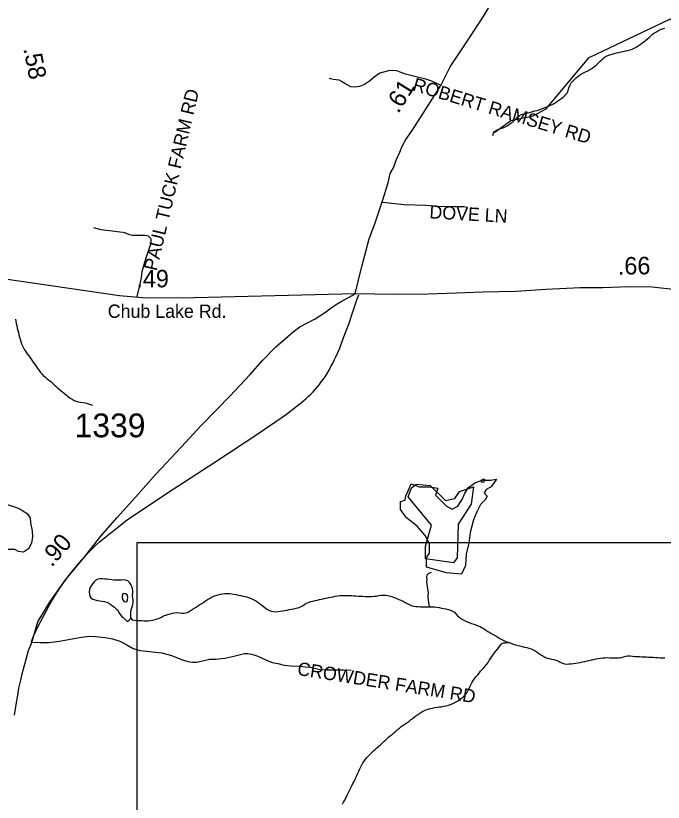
# Model space of a CAD drawing. Extents: x 1950930 to 2061844, y 904556 to 1017002.
# Drawn here: x 1989404 to 1994026, y 981191 to 986811 of the extents above; entities that cross this region are included whole.
import ezdxf

# ---------------------------------------------------------------- set-up
doc = ezdxf.new("R2010")
doc.units = 0
for name, color, linetype in [('Exist Hydrographic Lake Shore', 7, 'Continuous'), ('Exist Hydrographic Misc Water Feature', 7, 'Continuous'), ('Exist Road Non-System Type 51', 7, 'Continuous'), ('Exist Road Non-System Type 51 Label', 7, 'Continuous'), ('Exist Road Primary US Structure Standard Bridge CELL', 7, 'Continuous'), ('Exist Road Secondary Type 51 Attributed', 7, 'Continuous'), ('Exist Road Secondary Type 51 Label', 7, 'Continuous'), ('Exist Road Secondary Type 51 Number Label', 7, 'Continuous'), ('Map Preparation Inset Cut Line', 7, 'Continuous')]:
    doc.layers.add(name, color=color, linetype=linetype)

msp = doc.modelspace()

# ---------------------------------------------------------------- linework, layer by layer
at = {"layer": 'Exist Hydrographic Lake Shore'}
msp.add_lwpolyline([(1992225.7, 983465.9), (1992283.7, 983444.5), (1992357, 983444.5), (1992418, 983435.3), (1992399.7, 983386.5), (1992476, 983310.1), (1992518.8, 983285.7), (1992558.5, 983307.1), (1992592.1, 983359), (1992610.4, 983398.7), (1992634.8, 983441.4), (1992686.7, 983475), (1992735.5, 983493.3), (1992793.6, 983493.3), (1992836.3, 983499.4), (1992796.6, 983444.5), (1992763, 983426.2), (1992747.8, 983401.7), (1992753.9, 983392.6), (1992769.1, 983377.3), (1992753.9, 983352.9), (1992720.3, 983319.3), (1992695.9, 983267.4), (1992671.4, 983209.4), (1992647, 983117.8), (1992637.8, 983041.5), (1992619.5, 982965.1), (1992613.4, 982882.7), (1992585.9, 982821.7), (1992479.1, 982830.8), (1992335.6, 982870.5), (1992335.6, 982937.7), (1992357, 982971.3), (1992357, 983038.4), (1992326.4, 983096.4), (1992268.4, 983163.6), (1992192.1, 983224.7), (1992149.4, 983282.7), (1992149.4, 983316.3), (1992149.4, 983340.7), (1992182.9, 983349.8), (1992189, 983383.4), (1992198.2, 983398.7)], close=True, dxfattribs=at)
at = {"layer": 'Exist Hydrographic Misc Water Feature'}
for points in [[(1992823.2, 985978.8), (1992939, 986061.8), (1993098.2, 986094.6), (1993189.2, 986145.2), (1993498.2, 986513), (1994073.2, 986786.6), (1994265.1, 986785.9), (1994465, 986670.1), (1994715.2, 986635.4), (1995407, 986617.8), (1995799.1, 986570.2), (1995982.2, 986500.8), (1996090.1, 986387), (1996273.2, 986353.6), (1997015.1, 986318.6), (1997190.2, 986400.3), (1997507.2, 986377.4), (1997574, 986408.8), (1998082.1, 986916.8), (1998199, 987117.9), (1998207, 987324.5), (1998124.2, 987467.3), (1998141.2, 987575.2)], [(1992810.4, 985955.2), (1992813.4, 985972.3), (1992821.8, 985984.5), (1992836, 985993.1), (1992851.4, 986000.2), (1992867.2, 986004.8), (1992882.9, 986009.4), (1992897.7, 986016.5), (1992911.7, 986025.2), (1992925.2, 986034.9), (1992938.5, 986044.4), (1992951.6, 986053.9), (1992964.8, 986064.4), (1992977.1, 986074.8), (1992987.7, 986087.7), (1992999.2, 986099), (1993013.8, 986106), (1993029.6, 986109.8), (1993046.2, 986113.5), (1993062.4, 986117.3), (1993078.2, 986121.1), (1993093.9, 986125.7), (1993109.7, 986130.3), (1993125.3, 986134.8), (1993141.1, 986139.5), (1993156.5, 986144.9), (1993171.9, 986151.1), (1993186.8, 986157.4), (1993202.2, 986163.6), (1993217.4, 986169.9), (1993231.9, 986177.8), (1993246.5, 986184.9), (1993260.4, 986193.6), (1993274.6, 986202.4), (1993288.5, 986211.9), (1993302.1, 986221.5), (1993315, 986231.8), (1993326.9, 986242.3), (1993337.5, 986254.4), (1993344.3, 986269), (1993349.2, 986285.3), (1993354.6, 986300.8), (1993361.7, 986316.2), (1993369.7, 986330.9), (1993380, 986343), (1993391.3, 986355), (1993403.4, 986366.2), (1993415.9, 986376.6), (1993429.2, 986387.1), (1993442.9, 986394.9), (1993457.5, 986402.8), (1993472.1, 986410.7), (1993486.8, 986417.8), (1993501.6, 986425.8), (1993515.7, 986433.6), (1993529.1, 986443.2), (1993541.6, 986453.6), (1993553.5, 986464.9), (1993565.4, 986476.1), (1993577.3, 986488.2), (1993589.4, 986498.6), (1993601.2, 986510.6), (1993614.4, 986520.2), (1993629.3, 986526.5), (1993644.7, 986531.9), (1993660.7, 986536.5), (1993676.7, 986540.2), (1993692.7, 986544.8), (1993708.5, 986548.6), (1993724.5, 986552.4), (1993740.9, 986556.1), (1993756.9, 986559.9), (1993773.1, 986563.7), (1993788.9, 986567.5), (1993804.2, 986572.9), (1993819, 986579.2), (1993833.4, 986587.1), (1993847.3, 986595.8), (1993860.8, 986605.4), (1993874.2, 986615), (1993887.3, 986625.3), (1993900.4, 986634.9), (1993913.5, 986645.3), (1993925.8, 986655.7), (1993938.4, 986666.9), (1993950.2, 986678.2), (1993963.4, 986687.8), (1993976.7, 986696.5), (1993991.3, 986704.4), (1994006.2, 986711.4), (1994021.6, 986717.7), (1994037, 986723.1)], [(1989402.8, 984644.1), (1989405.3, 984627.6), (1989408.1, 984611.2), (1989411.2, 984594.7), (1989414.9, 984579.1), (1989419, 984562.6), (1989422.7, 984546.9), (1989426.8, 984531.2), (1989431.1, 984514.7), (1989435.6, 984499), (1989440.3, 984483.3), (1989445.9, 984467.7), (1989452, 984452.7), (1989459, 984437.8), (1989467, 984423.7), (1989475.6, 984410.5), (1989484.8, 984396.2), (1989494.9, 984383), (1989504.7, 984370.5), (1989514.8, 984357), (1989524.4, 984343.7), (1989533.6, 984329.7), (1989542.9, 984316.3), (1989552.1, 984303), (1989561.3, 984288.8), (1989571.2, 984275.5), (1989581, 984263), (1989591.5, 984250.5), (1989603.1, 984238.7), (1989615.4, 984227.8), (1989628.4, 984217.7), (1989641.1, 984207.7), (1989653.6, 984196.7), (1989665.9, 984185.7), (1989678.2, 984174.8), (1989690.5, 984163.9), (1989702.6, 984153), (1989714.9, 984142), (1989727.6, 984131.9), (1989740.1, 984121), (1989752.8, 984110.9), (1989765.7, 984100.8), (1989778.7, 984089.9), (1989792, 984079.7), (1989805.7, 984071.2), (1989819.9, 984062.7), (1989834.4, 984056.7), (1989850.2, 984052.3), (1989866.6, 984050.3), (1989883, 984048.3), (1989899.4, 984045.6), (1989915.2, 984041.2), (1989930.8, 984035.8), (1989951.5, 984028)], [(1992724, 983490.6), (1992731.8, 983477.3), (1992748, 983480.2), (1992754.8, 983495.7), (1992743.5, 983500.8), (1992724, 983490.6)], [(1992529.2, 982903.1), (1992329.2, 982930.2), (1992329.2, 983022.1), (1992371.3, 983172.2), (1992204.2, 983372.7), (1992229.2, 983437.7), (1992263.2, 983463.3), (1992363.3, 983454.7), (1992471.1, 983347.3), (1992537.2, 983362.4), (1992571.2, 983410.9), (1992671.3, 983444.9), (1992654.2, 983320.7), (1992562.2, 983178.2), (1992554.2, 982938.7), (1992529.2, 982903.1)], [(1989267.1, 983124.1), (1989283.1, 983332.2), (1989351.1, 983316.8), (1989401.2, 983299.4), (1989433.4, 983288), (1989455.3, 983273.5), (1989485.6, 983254.1), (1989507.8, 983224.1), (1989510.3, 983187.9), (1989520.7, 983130.3), (1989523.2, 983090.9), (1989517.6, 983042.6), (1989494.1, 983002.1), (1989458.4, 982978.2), (1989424.3, 982983.8), (1989398.1, 982997.4), (1989344.2, 982996.9), (1989294.3, 982990.6), (1989272.4, 982990.2), (1989260.1, 983010.2), (1989267.7, 983056), (1989271.2, 983108.4), (1989267.1, 983124.1)], [(1992360.5, 982587.3), (1992355.6, 982603), (1992352.3, 982618.7), (1992349.6, 982635.1), (1992348.8, 982651.6), (1992349, 982667.9), (1992349.4, 982684.4), (1992348.8, 982700.8), (1992346.7, 982717.2), (1992343.3, 982732.9), (1992340.4, 982749.4), (1992339.4, 982765.8), (1992339.6, 982782.2), (1992339.2, 982799.5), (1992340, 982815.9), (1992350.2, 982826.3), (1992371.1, 982835.8)], [(1990226.3, 982506.9), (1990225.5, 982523.4), (1990224.7, 982539.7), (1990225.7, 982556.2), (1990229.4, 982572.5), (1990234.1, 982588), (1990239, 982603.4), (1990242.5, 982619.7), (1990243.1, 982635.3), (1990240.9, 982651.8), (1990238.6, 982668.2), (1990238.8, 982684.6), (1990239.2, 982701.9), (1990237.8, 982717.5), (1990233.1, 982734), (1990225.9, 982748.1), (1990215.8, 982762.2), (1990203.1, 982773.2), (1990188.4, 982778.4), (1990172.4, 982779.6), (1990155.8, 982779.1), (1990138.7, 982777.8), (1990122.1, 982778.1), (1990105.7, 982779.4), (1990089.7, 982781.3), (1990073.3, 982783.3), (1990056.7, 982784.5), (1990040.3, 982786.4), (1990023.9, 982787.6), (1990007.7, 982787.1), (1989991.1, 982784.9), (1989975.9, 982778.8), (1989964.2, 982767.5), (1989954.4, 982753.7), (1989944.6, 982740.8), (1989935.5, 982727.1), (1989930, 982711.6), (1989928.4, 982695.2), (1989929.8, 982678), (1989932.9, 982661.5), (1989941.5, 982649.1), (1989955.4, 982642.2), (1989972, 982636.9), (1989988.6, 982633.3), (1990004.8, 982630.5), (1990021.4, 982627.6), (1990037.9, 982624.9), (1990053.2, 982620.3), (1990067.8, 982613.6), (1990081.7, 982604.3), (1990095.3, 982594.9), (1990108.4, 982584.9), (1990120.9, 982573.9), (1990132.4, 982562.9), (1990140.2, 982548.1), (1990148.8, 982533.9), (1990159.7, 982522.2), (1990171.7, 982510.4), (1990183.8, 982499.6), (1990196.2, 982486.2), (1990207.6, 982485.9), (1990226.3, 982506.9)], [(1990204.8, 982656.6), (1990200, 982672.3), (1990186.7, 982680.8), (1990170.3, 982682.8), (1990163.5, 982669.9), (1990162.5, 982654.3), (1990168.5, 982637.7), (1990178.5, 982626), (1990195.9, 982624), (1990202.5, 982638.6), (1990204.8, 982656.6)], [(1990226.3, 982506.9), (1990235.3, 982494.3), (1990251.1, 982492.4), (1990267.5, 982490.4), (1990284.5, 982490), (1990301.1, 982489.7), (1990317.3, 982488.6), (1990334.2, 982488.3), (1990350.4, 982488.7), (1990366.8, 982490), (1990382.7, 982492.9), (1990398.5, 982496.8), (1990414.5, 982502.1), (1990429.9, 982507.6), (1990444.5, 982514.6), (1990459.2, 982522.5), (1990474.6, 982528), (1990490.2, 982533.4), (1990506, 982538), (1990522.2, 982541.8), (1990538.2, 982544.7), (1990554.4, 982546.8), (1990571, 982544.8), (1990587.6, 982542.8), (1990604, 982541.7), (1990619.8, 982544.7), (1990634.3, 982550.1), (1990648.7, 982558.8), (1990662.8, 982567.5), (1990676.8, 982577.2), (1990690.7, 982585.9), (1990704.5, 982594.6), (1990718.2, 982603.3), (1990732.2, 982612), (1990745.9, 982621.7), (1990759.6, 982630.4), (1990773.8, 982639.1), (1990787.5, 982647.8), (1990801.9, 982655.7), (1990816.6, 982662.8), (1990832, 982668.2), (1990847.8, 982672.8), (1990863.8, 982677.5), (1990880, 982680.4), (1990896.2, 982682.5), (1990912.4, 982683.8), (1990929, 982683.5), (1990945.4, 982681.6), (1990961.6, 982678.7), (1990977.6, 982675.1), (1990993.8, 982672.2), (1991009.6, 982668.7), (1991025.8, 982664.2), (1991041.6, 982660.6), (1991057.4, 982656.2), (1991073, 982651), (1991088.5, 982644.9), (1991103.1, 982638), (1991117.9, 982630.3), (1991131.6, 982621.8), (1991144.5, 982611.7), (1991157.2, 982600.9), (1991170.6, 982591.5), (1991183.7, 982581.4), (1991197, 982572.1), (1991211.2, 982563.5), (1991226.5, 982557.5), (1991242.5, 982553.9), (1991258.9, 982552.8), (1991275.1, 982554.1), (1991291.5, 982556.2), (1991307.7, 982558.3), (1991323.9, 982562.1), (1991340.3, 982565), (1991356.3, 982568), (1991372.5, 982570.9), (1991388.7, 982573.8), (1991404.9, 982577.6), (1991420.7, 982581.4), (1991436.1, 982586.8), (1991450.7, 982593.9), (1991464.2, 982603.4), (1991477.7, 982613.1), (1991492.9, 982619.3), (1991508.5, 982624.8), (1991524.3, 982628.4), (1991540.5, 982632.2), (1991556.5, 982636), (1991572.7, 982639.7), (1991588.5, 982643.6), (1991604.7, 982646.5), (1991620.6, 982650.3), (1991636.6, 982653.3), (1991652.6, 982656.1), (1991669, 982659.1), (1991685, 982662.9), (1991701.2, 982665.9), (1991717.6, 982667.9), (1991733.8, 982669.3), (1991750.2, 982668.9)], [(1991750.2, 982668.9), (1991766.6, 982669.4), (1991783, 982668.2), (1991799.5, 982667.9), (1991815.9, 982666.7), (1991832.3, 982665.6), (1991848.5, 982664.4), (1991864.9, 982663.3), (1991881.3, 982662.9), (1991897.7, 982661.8), (1991914.3, 982661.4), (1991930.5, 982661.1), (1991946.9, 982661.6), (1991963.5, 982662.8), (1991979.9, 982664.9), (1991996.3, 982667.9), (1992012.9, 982670.1), (1992029.1, 982671.3), (1992045.1, 982670.2), (1992060.9, 982668.2), (1992076.9, 982664.6), (1992092.3, 982659.3), (1992107.9, 982653.3), (1992123.2, 982647.2), (1992138.6, 982640.3), (1992153.8, 982634.3), (1992168.8, 982627.4), (1992183.5, 982618.9), (1992197.9, 982611.2), (1992212.6, 982603.5), (1992227.6, 982597.5), (1992243.2, 982593.1), (1992259, 982590.3), (1992275.4, 982589.1), (1992291.8, 982588), (1992308.4, 982588.4), (1992325, 982588.1), (1992341.6, 982587.7), (1992360.5, 982587.3)], [(1992360.5, 982587.3), (1992376.9, 982587), (1992393.5, 982586.6), (1992409.9, 982585.5), (1992425.9, 982582.7), (1992442.3, 982579.1), (1992458.5, 982576.3), (1992474.9, 982572.7), (1992490.9, 982569), (1992506.5, 982563.8), (1992521.4, 982557.8), (1992534.8, 982549.3), (1992545.8, 982537.5), (1992557.1, 982524.2), (1992569.2, 982513.3), (1992582.8, 982504), (1992596.9, 982495.5), (1992611.5, 982487.8), (1992626.2, 982480.9), (1992641.6, 982474.9), (1992657, 982469.6), (1992672.8, 982464.3), (1992688.1, 982459.2), (1992703.5, 982453.1), (1992718.5, 982446.3), (1992732.9, 982438.6), (1992746.8, 982430.1), (1992760.5, 982420.7), (1992774.3, 982412.2), (1992788.6, 982403.7), (1992803.2, 982396), (1992817.7, 982388.3), (1992831.5, 982379.8), (1992845, 982370.5), (1992858.8, 982361.2), (1992873.1, 982353.6), (1992887.9, 982346.6), (1992903.2, 982340.6), (1992925.2, 982333.6)], [(1992744.1, 982152.7), (1992755.4, 982164.8), (1992766.1, 982176.9), (1992775.3, 982190.7), (1992784.1, 982204.4), (1992792.9, 982218.2), (1992801.7, 982232), (1992811.6, 982245.7), (1992821.6, 982258.6), (1992831.9, 982271.6), (1992841.7, 982284.5), (1992851.4, 982297.4), (1992861.4, 982311.1), (1992871.9, 982324), (1992886.6, 982329.5), (1992903.2, 982330.8), (1992925.2, 982333.6)], [(1992925.2, 982333.6), (1992940.2, 982327.5), (1992955.7, 982321.5), (1992971.3, 982317.1), (1992987.3, 982312.6), (1993003.1, 982308.3), (1993019.3, 982304.6), (1993035.1, 982300.2), (1993051.1, 982296.6), (1993066.9, 982292.1), (1993082.3, 982286.8), (1993097.6, 982280.8), (1993111.8, 982273.1), (1993125.1, 982262.9), (1993138.4, 982253.7), (1993152.6, 982245.2), (1993166.7, 982236.7), (1993181.1, 982229), (1993196.3, 982222.1), (1993211.6, 982217.7), (1993227.8, 982214), (1993244.3, 982211.3), (1993260.2, 982207.7), (1993275.4, 982200.8), (1993290.6, 982193.1), (1993305.8, 982185.4), (1993321.1, 982180.1), (1993336.7, 982178.3), (1993352.7, 982179.5), (1993368.7, 982180.8), (1993384.9, 982183), (1993400.9, 982185.1), (1993417.1, 982188), (1993433.1, 982191), (1993449.5, 982194.8), (1993465.5, 982197.6), (1993481.7, 982201.4), (1993498.1, 982205.2), (1993514.1, 982209), (1993530.3, 982211.9), (1993546.7, 982215.7), (1993562.9, 982218.7), (1993579.1, 982220.8), (1993595.5, 982222.9), (1993611.7, 982224.2), (1993628.1, 982224.7), (1993644.5, 982224.3), (1993661.1, 982224), (1993677.5, 982222.9), (1993693.7, 982223.3), (1993710.1, 982223.8), (1993726.3, 982226.8), (1993742.3, 982231.4), (1993758.3, 982235.1), (1993774.3, 982237.2), (1993790.9, 982236.9), (1993807.1, 982235.7), (1993823.7, 982233.7), (1993840.1, 982233.4), (1993856.5, 982232.2), (1993872.9, 982231.1), (1993889.1, 982230.7), (1993905.5, 982229.6), (1993921.7, 982228.4), (1993938.4, 982228.1), (1993954.8, 982227), (1993971.2, 982226.5), (1993987.4, 982225.4), (1994003.8, 982224.3), (1994020.2, 982223.9), (1994036.6, 982222.8)], [(1991736.9, 981178.3), (1991744.5, 981193), (1991751.9, 981207.6), (1991759.7, 981222.2), (1991767.1, 981235.9), (1991774.6, 981250.6), (1991782, 981265.3), (1991789.4, 981280.6), (1991796.6, 981295.3), (1991803.8, 981309.9), (1991811.3, 981324.5), (1991818.5, 981339.1), (1991825.9, 981353.7), (1991832.7, 981368.4), (1991839.6, 981383.8), (1991846.4, 981399.3), (1991853, 981413.8), (1991859.7, 981429.4), (1991866.9, 981444), (1991874.5, 981458.5), (1991882.7, 981472.4), (1991891.5, 981486.1), (1991901, 981499), (1991911.2, 981512), (1991922.3, 981524), (1991933.8, 981535.3), (1991945.7, 981547.4), (1991958, 981558.6), (1991970.3, 981569), (1991982.6, 981580.2), (1991994.7, 981591.5), (1992006.8, 981602.7), (1992018.9, 981614), (1992031, 981625.2), (1992043.1, 981635.6), (1992055.4, 981646.9), (1992067.7, 981658), (1992080, 981668.4), (1992092.3, 981678.9), (1992104.8, 981690.1), (1992117.3, 981700.5), (1992130, 981710.9), (1992142.5, 981721.3), (1992155.6, 981731.7), (1992169, 981741.3), (1992182.5, 981750), (1992195.6, 981759.6), (1992209.1, 981769.2), (1992222.3, 981779.5), (1992235, 981789.2), (1992248.1, 981799.5), (1992261, 981810), (1992274.4, 981819.5), (1992287.9, 981828.2), (1992302, 981837), (1992316.6, 981844), (1992331.8, 981851.1), (1992347.1, 981856.5), (1992362.7, 981862), (1992378.5, 981864.9), (1992394.9, 981867.9), (1992411.3, 981870), (1992427.5, 981872.1), (1992443.7, 981874.3), (1992459.9, 981877.2), (1992475.9, 981880.9), (1992491.9, 981885.5), (1992507.9, 981891), (1992523.1, 981896.4), (1992537.8, 981903.5), (1992552, 981912.2), (1992565.7, 981920.9), (1992579.3, 981930.6), (1992592.4, 981940.9), (1992604.9, 981951.4), (1992616.2, 981963.4), (1992626, 981976.3), (1992634.2, 981990.1), (1992641.2, 982004.7), (1992647.8, 982020.2), (1992654.5, 982035.6), (1992662.7, 982050.2), (1992671.7, 982063.1), (1992681.4, 982076.9), (1992691.6, 982089.9), (1992701.9, 982102.8), (1992712.3, 982114.8), (1992722.6, 982127.8), (1992733.3, 982140.6), (1992744.1, 982152.7)]]:
    msp.add_lwpolyline(points, dxfattribs=at)
at = {"layer": 'Exist Road Non-System Type 51'}
for points in [[(1992435.8, 986315.8), (1992375, 986342.6), (1992330.4, 986357.7), (1992261.2, 986373.8), (1992185.6, 986393.6), (1992149.1, 986408.1), (1992125, 986418.3), (1992092.8, 986420.4), (1992065.4, 986417.2), (1992037.5, 986410.8), (1992002.6, 986400.1), (1991963.2, 986371.4), (1991929.9, 986342.9), (1991893.5, 986318.8), (1991858, 986305.4), (1991825.2, 986299.4), (1991795.2, 986302.7), (1991759.4, 986322.6), (1991729.9, 986340.8), (1991712.4, 986349.6), (1991690.9, 986353.9), (1991670, 986355), (1991641, 986363.1)], [(1992024.2, 985477.9), (1992177, 985461.1), (1992332.1, 985456.4), (1992416.6, 985450.2), (1992535.4, 985447.1), (1992602.9, 985447.1), (1992625.2, 985442.9)], [(1990270.1, 984804.6), (1990291, 984894.1), (1990300.9, 984940.6), (1990306.8, 984983.1), (1990324.8, 985050.5), (1990339.9, 985095.3), (1990361.6, 985160.1), (1990367.4, 985179), (1990369.8, 985190.2), (1990370.9, 985197.2), (1990371.5, 985207.1), (1990370.6, 985213.6), (1990367.5, 985218.9), (1990362.1, 985225.9), (1990357.4, 985231.3), (1990351.8, 985235.2), (1990340.2, 985238.4), (1990326.1, 985240.1), (1990298.5, 985239.8), (1990274.1, 985239.8), (1990253.5, 985239.8), (1990237.5, 985241.2), (1990215.2, 985246.2), (1990189.4, 985256.6), (1990170.8, 985261.4), (1990147.6, 985265.4), (1990111.6, 985268.8), (1990032, 985278.3), (1990014, 985281.7), (1989961.4, 985294.9)], [(1989514.1, 982336.3), (1989516, 982340.9), (1989531.8, 982377.7), (1989548.2, 982414.2), (1989565.2, 982450.4), (1989582.8, 982486.3), (1989601.1, 982521.9), (1989620, 982557.2), (1989639.4, 982592.1), (1989659.5, 982626.7), (1989680.2, 982661), (1989699.8, 982691.6), (1989719.8, 982721.9), (1989740.4, 982751.8), (1989761.6, 982781.3), (1989783.2, 982810.4), (1989805.6, 982839.1), (1989828.2, 982867.4), (1989851.6, 982895.3), (1989875.4, 982922.7), (1989899.8, 982949.7), (1989924.5, 982976.3), (1989949.8, 983002.4), (1989975.5, 983028), (1990001.8, 983053.2), (1990198.4, 983209.1), (1990488.4, 983402.5), (1990818.6, 983617.2), (1991140.2, 983829.3), (1991336.8, 983965), (1991425, 984032.3), (1991442.9, 984046.6), (1991460.2, 984061.3), (1991477.4, 984076.5), (1991494.1, 984092.1), (1991510.4, 984108.2), (1991526.2, 984124.7), (1991541.8, 984141.6), (1991556.8, 984158.9), (1991571.2, 984176.5), (1991585.2, 984194.6), (1991598.8, 984213), (1991611.9, 984231.7), (1991627.2, 984255.1), (1991627.2, 984255.2), (1991641, 984279.7), (1991654.2, 984304.3), (1991667.2, 984329.1), (1991679.6, 984354.2), (1991691.8, 984379.4), (1991703.2, 984404.9), (1991714.6, 984430.5), (1991725.4, 984456.4), (1991754.2, 984535.6), (1991781.9, 984606.4), (1991812.8, 984702.5), (1991841.4, 984787.9), (1991852.6, 984817.1)], [(1989514.1, 982336.3), (1989577.6, 982331.9), (1989639.1, 982333.2), (1989717.2, 982343.4), (1989818.5, 982361.4), (1989872.2, 982370.3), (1989929.9, 982378), (1989973.5, 982375.4), (1990042.6, 982367.8), (1990095.1, 982358.8), (1990147.6, 982343.4), (1990196.4, 982316.5), (1990242.5, 982289.6), (1990288.6, 982275.5), (1990338.5, 982270.4), (1990401.4, 982264), (1990447.5, 982258.9), (1990515.4, 982239.7), (1990593.5, 982208.9), (1990633.2, 982196.1), (1990665.2, 982192.2), (1990697.2, 982192.2), (1990757.5, 982207.6), (1990786.9, 982212.8), (1990831.8, 982214.1), (1990871.5, 982217.9), (1990897.1, 982220.4), (1990959.9, 982234.6), (1991017.5, 982249.9), (1991036.8, 982253.8), (1991059.8, 982253.8), (1991089.2, 982249.9), (1991132.8, 982234.6), (1991189.1, 982210.2), (1991234, 982191), (1991275, 982182), (1991321.1, 982171.8), (1991366, 982165.4), (1991436.4, 982162.8), (1991469.8, 982160.2), (1991506.9, 982156.4), (1991574.8, 982139.8), (1991626, 982138.4), (1991676, 982137.2), (1991742.6, 982137.2), (1991797.6, 982135.9)]]:
    msp.add_lwpolyline(points, dxfattribs=at)
at = {"layer": 'Exist Road Secondary Type 51 Attributed'}
for points in [[(1991826.7, 984822.9), (1991875.2, 985018.8), (1991925.7, 985216.6), (1991967.9, 985324.6), (1992021.2, 985489.6), (1992063.3, 985618), (1992075.9, 985683.3), (1992101.1, 985725.4), (1992120.1, 985778.1), (1992145.3, 985837.1), (1992162.2, 985879.2), (1992189.5, 985925.5), (1992229.5, 985984.5), (1992320, 986123.5), (1992437.3, 986312.5), (1992504.3, 986445.3), (1992632.8, 986638.9), (1992745.1, 986810.6), (1992841.5, 986972.3)], [(1991826.7, 984822.9), (1990682.5, 984795.4), (1990334.6, 984794), (1990144.6, 984808.6), (1989310.9, 984930.3), (1989180.9, 984954.4)], [(1995290.9, 984847.8), (1995210.8, 984831.9), (1995142.8, 984824.1), (1995052.8, 984814.1), (1994958.9, 984812.5), (1994784.8, 984820.7), (1994614.7, 984819.2), (1994470.8, 984827.4), (1994332.8, 984835.7), (1994120.8, 984852.2), (1993946.8, 984872.5), (1993781, 984872.9), (1993594.8, 984867.3), (1993434.9, 984865.7), (1993186.8, 984854.2), (1992974.8, 984840.6), (1992738.8, 984835.1), (1992550.9, 984829.4), (1992344.8, 984821.8), (1992108.7, 984820.3), (1991826.7, 984822.9)], [(1989394.6, 981813.7), (1989406.7, 981889.6), (1989418.9, 981957.6), (1989425, 982007.7), (1989439.2, 982063.6), (1989448.3, 982098.4), (1989479.9, 982223.7), (1989495.1, 982274.8), (1989517.2, 982325.3), (1989562.5, 982481.2), (1989648.7, 982626.5), (1989758.1, 982780.2), (1989889, 982938.6), (1990011.4, 983092.3), (1990125.6, 983224), (1990257.9, 983371.7), (1990406.4, 983537.5), (1990586.9, 983731), (1990725, 983880.8), (1990837.4, 983994.5), (1990931.7, 984092.4), (1991077.9, 984248.1), (1991164.2, 984347.9), (1991260.3, 984445.7), (1991330.5, 984505.5), (1991384.6, 984553.4), (1991432.7, 984589.4), (1991480.7, 984615.2), (1991540.7, 984645.2), (1991606.8, 984689.1), (1991655, 984725.1), (1991699, 984753), (1991727.4, 984768.1), (1991826.7, 984822.9)]]:
    msp.add_lwpolyline(points, dxfattribs=at)
at = {"layer": 'Map Preparation Inset Cut Line'}
for p, q in [((1991363.5, 983047.6), (1991984.5, 983047.6)), ((1991984.5, 983047.6), (1992099.3, 983047.6)), ((1992099.3, 983047.6), (1992166.3, 983047.6)), ((1992166.3, 983047.6), (1995235.3, 983047.6)), ((1990270.8, 979984.9), (1990270.8, 982282.7))]:
    msp.add_line(p, q, dxfattribs=at)
msp.add_lwpolyline([(1990270.8, 982282.7), (1990270.8, 983047.6), (1991363.5, 983047.6)], dxfattribs=at)

# ---------------------------------------------------------------- texts
at = {"layer": 'Exist Road Non-System Type 51 Label'}
for s, rotation, p in [('  ROBERT RAMSEY RD', 343.0154, (1992162.9, 986299.7)), ('  PAUL TUCK FARM RD', 76.7516, (1990393.5, 984914.3)), ('  DOVE LN', 356.6726, (1992284.3, 985367.6)), ('  CROWDER FARM RD', 350.9305, (1991339.7, 982112.8))]:
    msp.add_text(s, height=95, rotation=rotation, dxfattribs=at).set_placement(p)
at = {"layer": 'Exist Road Primary US Structure Standard Bridge CELL'}
for s, rotation, p in [('.58', 281.282, (1989457.7, 986575)), ('.61', 58.1749, (1992134.7, 986107.4)), ('.66', 0.6055, (1993702.3, 984961.4)), ('.49', 0.2296, (1990265.1, 984869.7)), ('.90', 49.0762, (1989660.8, 982866.3))]:
    msp.add_text(s, height=125, rotation=rotation, dxfattribs=at).set_placement(p)
at = {"layer": 'Exist Road Secondary Type 51 Label'}
msp.add_text('Chub Lake Rd.', height=95, dxfattribs=at).set_placement((1990060.8, 984652.5))
at = {"layer": 'Exist Road Secondary Type 51 Number Label'}
msp.add_text('1339', height=170, dxfattribs=at).set_placement((1989824.4, 983799))

doc.saveas('drawing.dxf')
